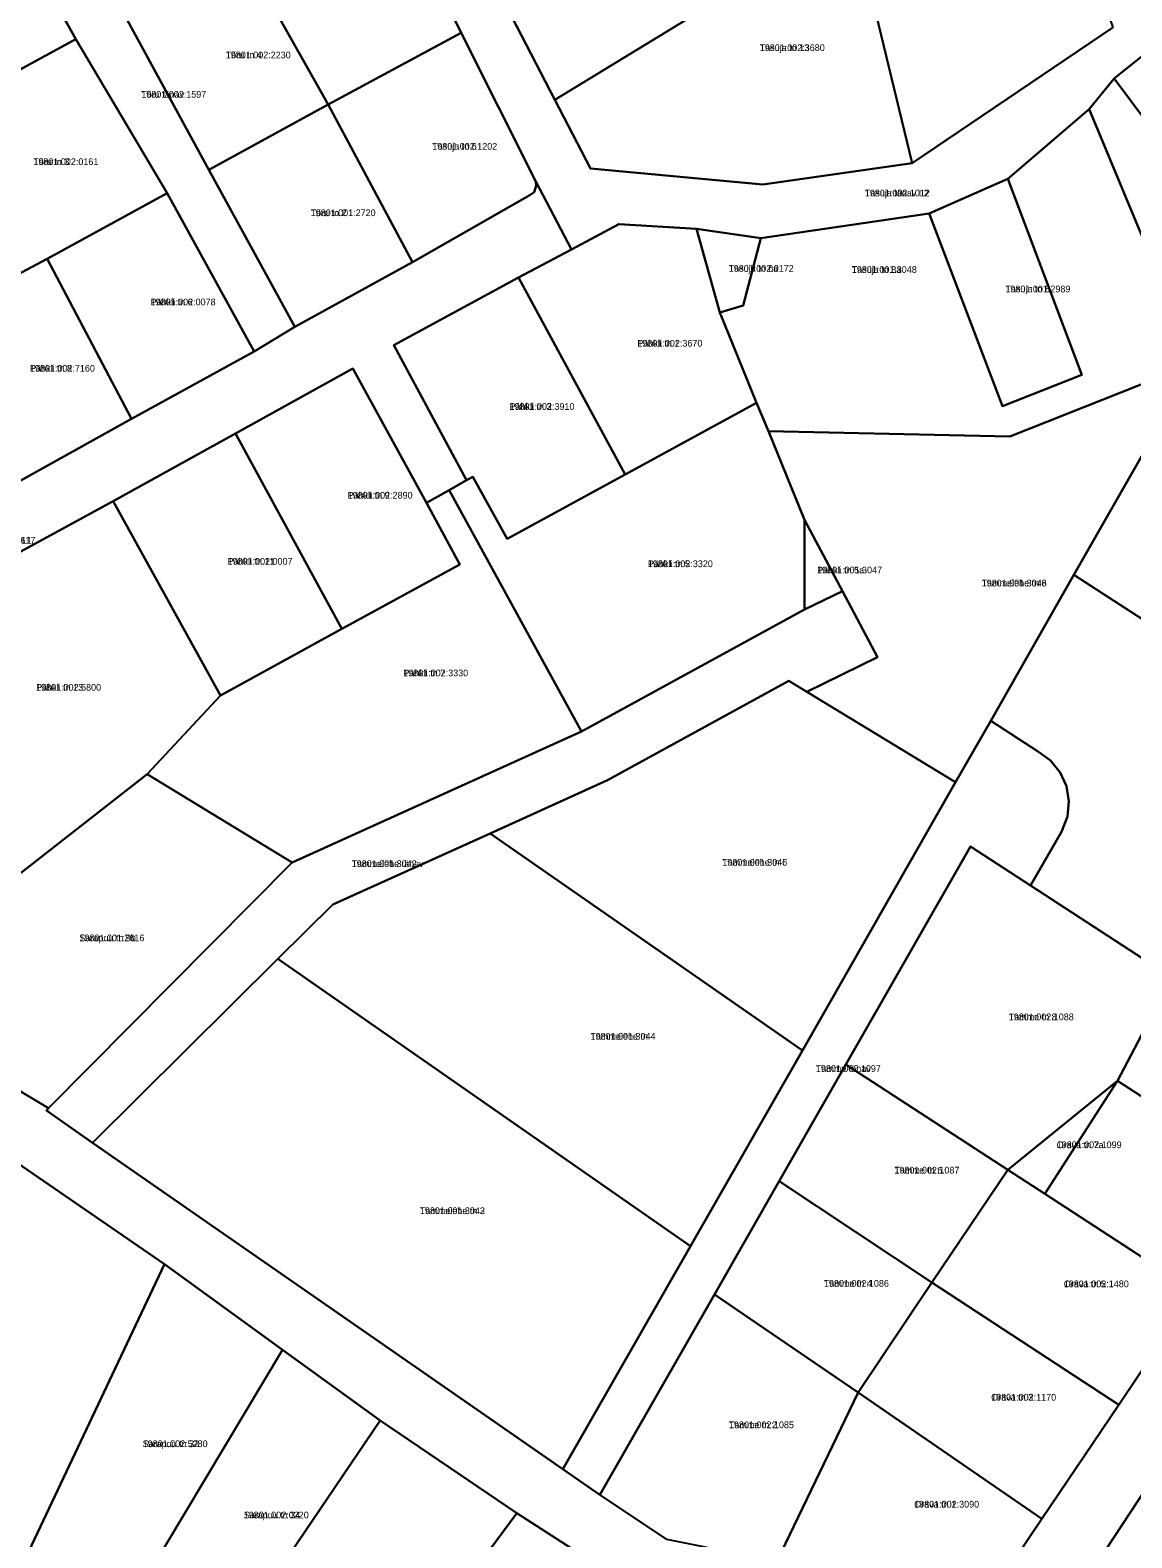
# Model space of a CAD drawing. Extents: x 516875 to 535633, y 6574491 to 6593094.
# Drawn here: x 531415.1 to 531661, y 6587536.4 to 6587873.1 of the extents above; entities that cross this region are included whole.
import ezdxf

# ---------------------------------------------------------------- set-up
doc = ezdxf.new("R2010")
doc.units = 0
for name, color, linetype in [('L_AADRESS', 7, 'Continuous'), ('PIIR', 7, 'Continuous'), ('TUNNUS', 7, 'Continuous')]:
    doc.layers.add(name, color=color, linetype=linetype)

msp = doc.modelspace()

# ---------------------------------------------------------------- linework, layer by layer
at = {"layer": 'PIIR'}
for points in [[(531592.86, 6587925.54), (531596.39, 6587909.48), (531598.78, 6587898.23), (531532.23, 6587857.58), (531518.36, 6587884.37), (531591.95, 6587928.95)], [(531629.02, 6587926.29), (531634.48, 6587914.87), (531637.46, 6587899.31), (531644.14, 6587901.38), (531647.97, 6587899.39), (531656.8, 6587873.72), (531611.96, 6587843.4), (531598.78, 6587898.23), (531596.39, 6587909.48)], [(531415.86, 6587912.17), (531435.87, 6587877.03), (531454.97, 6587841.9), (531474.2, 6587806.83), (531465.11, 6587801.35), (531445.65, 6587836.68), (531425.25, 6587871.11), (531405.58, 6587906.48)], [(531462, 6587891.45), (531487.89, 6587905.84), (531503.83, 6587914.25), (531507.61, 6587914.87), (531502.62, 6587894.78), (531503.72, 6587888.09), (531511.34, 6587872.5), (531481.63, 6587856.53)], [(531379.24, 6587891.95), (531405.58, 6587906.48), (531425.25, 6587871.11), (531398.39, 6587856.51)], [(531611.96, 6587843.4), (531578.64, 6587838.64), (531540.18, 6587842.23), (531532.23, 6587857.58), (531598.78, 6587898.23)], [(531481.63, 6587856.53), (531454.97, 6587841.9), (531435.87, 6587877.03), (531462, 6587891.45)], [(531691.23, 6587886.01), (531709.52, 6587863.16), (531676.17, 6587836.81), (531657.07, 6587862.31), (531687.4, 6587886.68)], [(531511.34, 6587872.5), (531527.95, 6587839.31), (531528.07, 6587838.32), (531527.63, 6587836.94), (531526.66, 6587836.27), (531500.44, 6587821.32), (531481.63, 6587856.53)], [(531398.39, 6587856.51), (531425.25, 6587871.11), (531445.65, 6587836.68), (531418.85, 6587822.05), (531405.25, 6587814.85), (531386.2, 6587849.28)], [(531651.5, 6587855.47), (531657.07, 6587862.31), (531676.17, 6587836.81), (531709.52, 6587863.16), (531734.12, 6587833.46), (531685.94, 6587795.22), (531675.12, 6587798.74)], [(531454.97, 6587841.9), (531481.63, 6587856.53), (531500.44, 6587821.32), (531474.2, 6587806.83)], [(531633.34, 6587839.94), (531651.5, 6587855.47), (531675.12, 6587798.74), (531633.76, 6587782.33), (531579.9, 6587783.53), (531577.22, 6587789.88), (531569.02, 6587810.02), (531574.28, 6587811.59), (531578.24, 6587826.65), (531615.78, 6587832.19), (531632.13, 6587789.15), (531649.84, 6587796.15)], [(531632.13, 6587789.15), (531615.78, 6587832.19), (531633.34, 6587839.94), (531649.84, 6587796.15)], [(531445.65, 6587836.68), (531465.11, 6587801.35), (531437.74, 6587786.29), (531418.85, 6587822.05)], [(531563.84, 6587828.71), (531569.02, 6587810.02), (531577.22, 6587789.88), (531547.94, 6587773.86), (531524.08, 6587817.87), (531535.92, 6587824.14), (531546.47, 6587829.76)], [(531563.84, 6587828.71), (531578.24, 6587826.65), (531574.28, 6587811.59), (531569.02, 6587810.02)], [(531392.31, 6587807.34), (531405.25, 6587814.85), (531418.85, 6587822.05), (531437.74, 6587786.29), (531411.48, 6587771.68)], [(531547.94, 6587773.86), (531521.56, 6587759.54), (531513.9, 6587773.36), (531512.52, 6587772.63), (531496.24, 6587802.76), (531524.08, 6587817.87)], [(531503.55, 6587767.51), (531511.03, 6587753.8), (531484.68, 6587739.4), (531460.9, 6587783), (531487.13, 6587797.52)], [(531633.76, 6587782.33), (531675.12, 6587798.74), (531648.11, 6587751.45), (531629.55, 6587718.82), (531621.69, 6587705.15), (531588.47, 6587725.31), (531604.25, 6587733.07), (531596.42, 6587747.83), (531587.92, 6587763.78), (531579.9, 6587783.53)], [(531675.12, 6587798.74), (531685.94, 6587795.22), (531705.36, 6587768.01), (531719.14, 6587755.53), (531716.74, 6587750.95), (531701.02, 6587720.91), (531699.56, 6587718.13), (531648.11, 6587751.45)], [(531547.94, 6587773.86), (531577.22, 6587789.88), (531579.9, 6587783.53), (531587.92, 6587763.78), (531587.96, 6587743.74), (531538.16, 6587716.48), (531508.59, 6587770.39), (531512.52, 6587772.63), (531513.9, 6587773.36), (531521.56, 6587759.54)], [(531433.65, 6587767.95), (531460.9, 6587783), (531484.68, 6587739.4), (531457.56, 6587724.55)], [(531503.55, 6587767.51), (531508.59, 6587770.39), (531538.16, 6587716.48), (531473.6, 6587687.22), (531441.2, 6587706.95), (531457.56, 6587724.55), (531484.68, 6587739.4), (531511.03, 6587753.8)], [(531457.56, 6587724.55), (531441.2, 6587706.95), (531410.81, 6587683.23), (531396.09, 6587696.38), (531379.91, 6587710.9), (531373.32, 6587734.69), (531373.22, 6587735.02), (531433.65, 6587767.95)], [(531587.92, 6587763.78), (531596.42, 6587747.83), (531587.96, 6587743.74)], [(531648.11, 6587751.45), (531699.56, 6587718.13), (531688.11, 6587696.27), (531671.8, 6587665.13), (531669.94, 6587661.56), (531638.38, 6587682.07), (531645.34, 6587694.06), (531646.68, 6587697.51), (531647, 6587700.9), (531646.44, 6587704.26), (531645.03, 6587707.35), (531642.86, 6587709.98), (531640.19, 6587711.9), (531629.55, 6587718.82)], [(531470.38, 6587665.67), (531429.01, 6587624.59), (531418.73, 6587631.82), (531419.21, 6587632.32), (531473.6, 6587687.22), (531538.16, 6587716.48), (531587.96, 6587743.74), (531596.42, 6587747.83), (531604.25, 6587733.07), (531588.47, 6587725.31), (531584.44, 6587727.76), (531543.94, 6587705.58), (531517.77, 6587693.73), (531482.67, 6587677.87)], [(531588.47, 6587725.31), (531621.69, 6587705.15), (531587.5, 6587645.26), (531517.77, 6587693.73), (531543.94, 6587705.58), (531584.44, 6587727.76)], [(531629.55, 6587718.82), (531640.19, 6587711.9), (531642.86, 6587709.98), (531645.03, 6587707.35), (531646.44, 6587704.26), (531647, 6587700.9), (531646.68, 6587697.51), (531645.34, 6587694.06), (531638.38, 6587682.07), (531624.99, 6587690.77), (531597.18, 6587642.07), (531582.32, 6587616.06), (531567.84, 6587590.71), (531542.28, 6587546.02), (531534, 6587551.71), (531562.53, 6587601.56), (531587.5, 6587645.26), (531621.69, 6587705.15)], [(531386.49, 6587647.49), (531387.9, 6587662.26), (531410.81, 6587683.23), (531441.2, 6587706.95), (531473.6, 6587687.22), (531419.21, 6587632.32), (531408.38, 6587638.85)], [(531517.77, 6587693.73), (531587.5, 6587645.26), (531562.53, 6587601.56), (531470.38, 6587665.67), (531482.67, 6587677.87)], [(531624.99, 6587690.77), (531638.38, 6587682.07), (531669.94, 6587661.56), (531657.83, 6587638.44), (531633.34, 6587618.59), (531597.18, 6587642.07)], [(531470.38, 6587665.67), (531562.53, 6587601.56), (531534, 6587551.71), (531429.01, 6587624.59)], [(531671.8, 6587665.13), (531706.9, 6587642.4), (531700.92, 6587630.98), (531695.51, 6587634.19), (531692.41, 6587629), (531697.81, 6587625.79), (531691.4, 6587616.7), (531657.83, 6587638.44), (531669.94, 6587661.56)], [(531597.18, 6587642.07), (531633.34, 6587618.59), (531616.4, 6587593.42), (531582.32, 6587616.06)], [(531657.83, 6587638.44), (531641.59, 6587613.22), (531633.34, 6587618.59)], [(531641.59, 6587613.22), (531657.83, 6587638.44), (531691.4, 6587616.7), (531675.13, 6587591.42)], [(531445.07, 6587597.48), (531409.01, 6587521.1), (531356.06, 6587539.28), (531382.98, 6587602.73), (531402.83, 6587626.56)], [(531582.32, 6587616.06), (531616.4, 6587593.42), (531599.9, 6587568.85), (531567.84, 6587590.71)], [(531633.34, 6587618.59), (531641.59, 6587613.22), (531675.13, 6587591.42), (531658.12, 6587566.13), (531616.4, 6587593.42)], [(531471.39, 6587578.38), (531432.35, 6587512.98), (531409.01, 6587521.1), (531445.07, 6587597.48)], [(531616.4, 6587593.42), (531658.12, 6587566.13), (531640.93, 6587540.66), (531599.9, 6587568.85)], [(531567.84, 6587590.71), (531599.9, 6587568.85), (531581.81, 6587531.14), (531557.2, 6587536.02), (531542.28, 6587546.02)], [(531493.19, 6587562.58), (531451.35, 6587500.62), (531432.35, 6587512.98), (531471.39, 6587578.38)], [(531581.81, 6587531.14), (531599.9, 6587568.85), (531640.93, 6587540.66), (531625.42, 6587517.45)], [(531451.35, 6587500.62), (531493.19, 6587562.58), (531523.74, 6587541.88), (531479.47, 6587482.14)], [(531640.09, 6587510.8), (531664.46, 6587547.81), (531688.12, 6587531.93), (531665.93, 6587497.56)], [(531546.95, 6587526.91), (531503.61, 6587466.01), (531479.47, 6587482.14), (531523.74, 6587541.88)]]:
    msp.add_lwpolyline(points, close=True, dxfattribs=at)
for points in [[(531687.4, 6587886.68), (531657.07, 6587862.31), (531651.5, 6587855.47), (531633.34, 6587839.94), (531615.78, 6587832.19), (531578.24, 6587826.65), (531563.84, 6587828.71), (531546.47, 6587829.76), (531535.92, 6587824.14), (531527.95, 6587839.31), (531511.34, 6587872.5), (531503.72, 6587888.09)], [(531518.36, 6587884.37), (531532.23, 6587857.58), (531540.18, 6587842.23), (531578.64, 6587838.64), (531611.96, 6587843.4), (531656.8, 6587873.72)], [(531411.48, 6587771.68), (531437.74, 6587786.29), (531465.11, 6587801.35), (531474.2, 6587806.83), (531500.44, 6587821.32), (531526.66, 6587836.27), (531527.63, 6587836.94), (531528.07, 6587838.32), (531527.95, 6587839.31), (531535.92, 6587824.14), (531524.08, 6587817.87), (531496.24, 6587802.76), (531512.52, 6587772.63), (531508.59, 6587770.39), (531503.55, 6587767.51), (531487.13, 6587797.52), (531460.9, 6587783), (531433.65, 6587767.95), (531373.22, 6587735.02)], [(531408.38, 6587638.85), (531419.21, 6587632.32), (531418.73, 6587631.82), (531429.01, 6587624.59), (531534, 6587551.71), (531542.28, 6587546.02), (531557.2, 6587536.02)], [(531546.95, 6587526.91), (531523.74, 6587541.88), (531493.19, 6587562.58), (531471.39, 6587578.38), (531445.07, 6587597.48), (531402.83, 6587626.56)], [(531664.46, 6587547.81), (531640.09, 6587510.8), (531625.42, 6587517.45), (531640.93, 6587540.66), (531658.12, 6587566.13), (531675.13, 6587591.42)]]:
    msp.add_lwpolyline(points, dxfattribs=at)

# ---------------------------------------------------------------- texts
at = {"layer": 'L_AADRESS'}
for s, p in [('Tõru tn 4', (531458.75, 6587866.82)), ('Tasuja tn 13', (531577.97, 6587868.44)), ('Tõru tänav', (531439.89, 6587858.02)), ('Tasuja tn 6', (531504.85, 6587846.42)), ('Tõru tn 3', (531415.8, 6587842.98)), ('Tasuja tänav L2', (531601.43, 6587835.98)), ('Tõru tn 2', (531477.7, 6587831.57)), ('Tasuja tn 6a', (531571.04, 6587819.15)), ('Tasuja tn 8a', (531598.52, 6587818.9)), ('Tasuja tn 8', (531632.81, 6587814.56)), ('Pähkli tn 6', (531441.98, 6587811.65)), ('Pähkli tn 1', (531550.65, 6587802.43)), ('Pähkli tn 8', (531415.03, 6587796.84)), ('Pähkli tn 3', (531522.09, 6587788.31)), ('Pähkli tn 9', (531485.96, 6587768.49)), ('Pähkli tänav L1', (531401.76, 6587758.43)), ('Pähkli tn 11', (531459.16, 6587753.74)), ('Pähkli tn 5', (531552.99, 6587753.18)), ('Pähkli tn 5a', (531590.77, 6587751.78)), ('Tammelehe tn 8', (531627.51, 6587748.87)), ('Pähkli tn 7', (531498.37, 6587728.8)), ('Pähkli tn 13', (531416.41, 6587725.59)), ('Tammelehe tänav', (531486.86, 6587686.21)), ('Tammelehe tn 6', (531569.6, 6587686.51)), ('Sarapuu tn 9b', (531426.07, 6587669.63)), ('Tamme tn 8', (531633.56, 6587651.99)), ('Tammelehe tn 4', (531540.18, 6587647.65)), ('Tamme tänav', (531590.5, 6587640.45)), ('Orava tn 7a', (531644.25, 6587623.42)), ('Tamme tn 6', (531608.03, 6587617.75)), ('Tammelehe tn 2', (531502.1, 6587608.69)), ('Tamme tn 4', (531592.29, 6587592.46)), ('Orava tn 5', (531645.85, 6587592.36)), ('Orava tn 3', (531629.63, 6587567.04)), ('Tamme tn 2', (531571.09, 6587560.88)), ('Sarapuu tn 32', (531440.2, 6587556.65)), ('Sarapuu tn 34', (531462.77, 6587540.74)), ('Orava tn 1', (531612.44, 6587543.15))]:
    msp.add_text(s, height=1.5, dxfattribs=at).set_placement(p)
at = {"layer": 'TUNNUS'}
for s, p in [('19801:002:2230', (531458.75, 6587866.82)), ('19801:002:3680', (531577.97, 6587868.44)), ('19801:002:1597', (531439.89, 6587858.02)), ('19801:002:1202', (531504.85, 6587846.42)), ('19801:002:0161', (531415.8, 6587842.98)), ('19801:002:1012', (531601.43, 6587835.98)), ('19801:001:2720', (531477.7, 6587831.57)), ('19801:002:0172', (531571.04, 6587819.15)), ('19801:001:3048', (531598.52, 6587818.9)), ('19801:001:2989', (531632.81, 6587814.56)), ('19801:002:0078', (531441.98, 6587811.65)), ('19801:002:3670', (531550.65, 6587802.43)), ('19801:002:7160', (531415.03, 6587796.84)), ('19801:002:3910', (531522.09, 6587788.31)), ('19801:002:2890', (531485.96, 6587768.49)), ('19801:001:2617', (531401.76, 6587758.43)), ('19801:002:0007', (531459.16, 6587753.74)), ('19801:002:3320', (531552.99, 6587753.18)), ('19801:001:3047', (531590.77, 6587751.78)), ('19801:001:3046', (531627.51, 6587748.87)), ('19801:002:3330', (531498.37, 6587728.8)), ('19801:002:5800', (531416.41, 6587725.59)), ('19801:001:3042', (531486.86, 6587686.21)), ('19801:001:3045', (531569.6, 6587686.51)), ('19801:001:2616', (531426.07, 6587669.63)), ('19801:002:1088', (531633.56, 6587651.99)), ('19801:001:3044', (531540.18, 6587647.65)), ('19801:002:1097', (531590.5, 6587640.45)), ('19801:002:1099', (531644.25, 6587623.42)), ('19801:002:1087', (531608.03, 6587617.75)), ('19801:001:3043', (531502.1, 6587608.69)), ('19801:002:1086', (531592.29, 6587592.46)), ('19801:002:1480', (531645.85, 6587592.36)), ('19801:002:1170', (531629.63, 6587567.04)), ('19801:002:1085', (531571.09, 6587560.88)), ('19801:002:5280', (531440.2, 6587556.65)), ('19801:002:0220', (531462.77, 6587540.74)), ('19801:002:3090', (531612.44, 6587543.15))]:
    msp.add_text(s, height=1.5, dxfattribs=at).set_placement(p)

doc.saveas('drawing.dxf')
